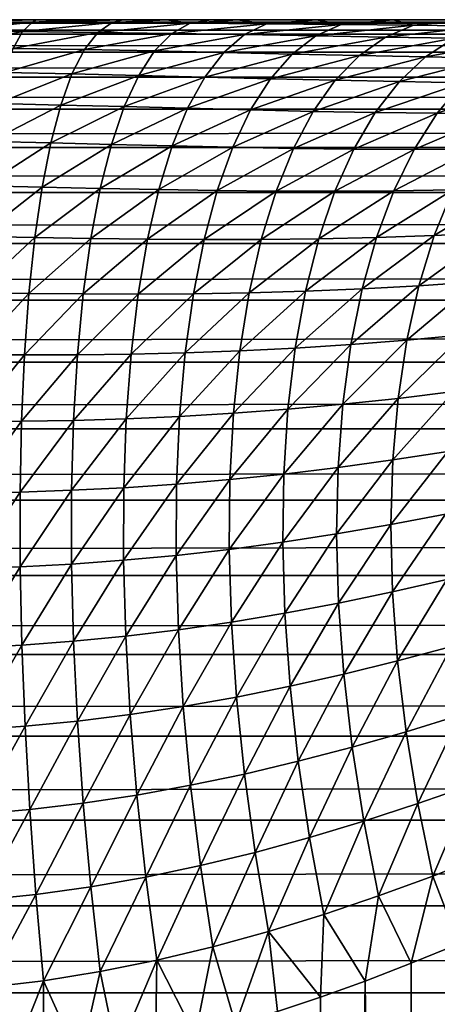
# Model space of a CAD drawing. Header units: metres. Extents: x -105 to 105, y -72 to 59.
# Tile 304 of 414: x -25.07 to -23.22, y 13.89 to 18.25. Entities that reach past the tile are written whole.
import ezdxf

# ---------------------------------------------------------------- set-up
doc = ezdxf.new("R2010")
doc.units = ezdxf.units.M
doc.layers.add('solid_509431_AD150_SW0001', color=7, linetype='CONTINUOUS')

msp = doc.modelspace()

# ---------------------------------------------------------------- linework, layer by layer
at = {"layer": 'solid_509431_AD150_SW0001'}
for points in [[(-75.364235, 18.25, 10.893912), (-90, 18.25, 12.05), (90, 18.25, 12.05)], [(-90, 18.233948, 12.438123), (90, 18.25, 12.05), (-90, 18.25, 12.05)], [(90, 18.233948, 12.438123), (90, 18.25, 12.05), (-90, 18.233948, 12.438123)], [(-74.635765, 18.25, 10.893912), (-75.364235, 18.25, 10.893912), (90, 18.25, 12.05)], [(-73.908966, 18.25, 10.845259), (-74.635765, 18.25, 10.893912), (90, 18.25, 12.05)], [(-73.186996, 18.25, 10.748163), (-73.908966, 18.25, 10.845259), (90, 18.25, 12.05)], [(-72.473167, 18.25, 10.603071), (-73.186996, 18.25, 10.748163), (90, 18.25, 12.05)], [(-71.770584, 18.25, 10.410614), (-72.473167, 18.25, 10.603071), (90, 18.25, 12.05)], [(-71.082458, 18.25, 10.17167), (-71.770584, 18.25, 10.410614), (90, 18.25, 12.05)], [(-70.411804, 18.25, 9.887288), (-71.082458, 18.25, 10.17167), (90, 18.25, 12.05)], [(-69.761658, 18.25, 9.558754), (-70.411804, 18.25, 9.887288), (90, 18.25, 12.05)], [(-69.134903, 18.25, 9.187528), (-69.761658, 18.25, 9.558754), (90, 18.25, 12.05)], [(-68.53434, 18.25, 8.775261), (-69.134903, 18.25, 9.187528), (90, 18.25, 12.05)], [(-67.962662, 18.25, 8.323815), (-68.53434, 18.25, 8.775261), (90, 18.25, 12.05)], [(-67.422394, 18.25, 7.835172), (-67.962662, 18.25, 8.323815), (90, 18.25, 12.05)], [(-66.916, 18.25, 7.311563), (-67.422394, 18.25, 7.835172), (90, 18.25, 12.05)], [(-66.445679, 18.25, 6.755264), (-66.916, 18.25, 7.311563), (90, 18.25, 12.05)], [(-66.013596, 18.25, 6.168835), (-66.445679, 18.25, 6.755264), (90, 18.25, 12.05)], [(-65.621613, 18.25, 5.554809), (-66.013596, 18.25, 6.168835), (90, 18.25, 12.05)], [(-65.271553, 18.25, 4.916022), (-65.621613, 18.25, 5.554809), (90, 18.25, 12.05)], [(-64.964912, 18.25, 4.255229), (-65.271553, 18.25, 4.916022), (90, 18.25, 12.05)], [(-64.70311, 18.25, 3.575481), (-64.964912, 18.25, 4.255229), (90, 18.25, 12.05)], [(-64.487282, 18.25, 2.879718), (-64.70311, 18.25, 3.575481), (90, 18.25, 12.05)], [(-64.31842, 18.25, 2.171134), (-64.487282, 18.25, 2.879718), (90, 18.25, 12.05)], [(-64.197258, 18.25, 1.45282), (-64.31842, 18.25, 2.171134), (90, 18.25, 12.05)], [(-64.124344, 18.25, 0.728042), (-64.197258, 18.25, 1.45282), (90, 18.25, 12.05)], [(73.908966, 18.25, 10.845259), (-64.124344, 18.25, 0.728042), (90, 18.25, 12.05)], [(73.908966, 18.25, 10.845259), (-64.099998, 18.25), (-64.124344, 18.25, 0.728042)], [(73.186996, 18.25, 10.748163), (-57.793198, 18.25, -12.050066), (-64.099998, 18.25)], [(73.908966, 18.25, 10.845259), (73.186996, 18.25, 10.748163), (-64.099998, 18.25)], [(72.473167, 18.25, 10.603071), (-25.726921, 18.25, -12.050113), (-57.793198, 18.25, -12.050066)], [(73.186996, 18.25, 10.748163), (72.473167, 18.25, 10.603071), (-57.793198, 18.25, -12.050066)], [(72.473167, 18.25, 10.603071), (-25.365049, 18.25, -12.060971), (-25.726921, 18.25, -12.050113)], [(-25.389153, 18.199511, -12.747266), (-25.366438, 18.240705, -12.356628), (-25.008402, 18.239517, -12.407354)], [(-25.052534, 18.197065, -12.793337), (-25.389153, 18.199511, -12.747266), (-25.008402, 18.239517, -12.407354)], [(-25.366438, 18.240705, -12.356628), (-25.365049, 18.25, -12.060971), (-24.991703, 18.25, -12.094445)], [(-25.008402, 18.239517, -12.407354), (-25.366438, 18.240705, -12.356628), (-24.991703, 18.25, -12.094445)], [(72.473167, 18.25, 10.603071), (-24.991703, 18.25, -12.094445), (-25.365049, 18.25, -12.060971)], [(-25.052534, 18.197065, -12.793337), (-25.008402, 18.239517, -12.407354), (-24.655569, 18.237677, -12.486575)], [(-24.719467, 18.193434, -12.865367), (-25.052534, 18.197065, -12.793337), (-24.655569, 18.237677, -12.486575)], [(-25.008402, 18.239517, -12.407354), (-24.991703, 18.25, -12.094445), (-24.801468, 18.25, -12.12)], [(-25.008402, 18.239517, -12.407354), (-24.801468, 18.25, -12.12), (-24.609257, 18.25, -12.151661)], [(-24.655569, 18.237677, -12.486575), (-25.008402, 18.239517, -12.407354), (-24.609257, 18.25, -12.151661)], [(72.473167, 18.25, 10.603071), (-24.801468, 18.25, -12.12), (-24.991703, 18.25, -12.094445)], [(72.473167, 18.25, 10.603071), (-24.609257, 18.25, -12.151661), (-24.801468, 18.25, -12.12)], [(-24.719467, 18.193434, -12.865367), (-24.655569, 18.237677, -12.486575), (-24.309711, 18.235233, -12.590101)], [(-24.655569, 18.237677, -12.486575), (-24.609257, 18.25, -12.151661), (-24.415108, 18.25, -12.18946)], [(-24.309711, 18.235233, -12.590101), (-24.655569, 18.237677, -12.486575), (-24.415108, 18.25, -12.18946)], [(72.473167, 18.25, 10.603071), (-24.415108, 18.25, -12.18946), (-24.609257, 18.25, -12.151661)], [(72.473167, 18.25, 10.603071), (-24.219128, 18.25, -12.233633), (-24.415108, 18.25, -12.18946)], [(-24.309711, 18.235233, -12.590101), (-24.415108, 18.25, -12.18946), (-24.219128, 18.25, -12.233633)], [(-24.309711, 18.235233, -12.590101), (-24.219128, 18.25, -12.233633), (-24.100067, 18.25, -12.263351)], [(-23.971794, 18.232307, -12.714089), (-24.309711, 18.235233, -12.590101), (-24.100067, 18.25, -12.263351)], [(72.473167, 18.25, 10.603071), (-24.100067, 18.25, -12.263351), (-24.219128, 18.25, -12.233633)], [(72.473167, 18.25, 10.603071), (-24.02137, 18.25, -12.284227), (-24.100067, 18.25, -12.263351)], [(-23.750437, 18.249834, -12.40432), (-24.100067, 18.25, -12.263351), (-24.02137, 18.25, -12.284227)], [(-23.750437, 18.249834, -12.40432), (-23.971794, 18.232307, -12.714089), (-24.100067, 18.25, -12.263351)], [(72.473167, 18.25, 10.603071), (-23.822035, 18.25, -12.341436), (-24.02137, 18.25, -12.284227)], [(-23.750437, 18.249834, -12.40432), (-24.02137, 18.25, -12.284227), (-23.822035, 18.25, -12.341436)], [(-23.750437, 18.249834, -12.40432), (-23.642151, 18.229015, -12.85516), (-23.971794, 18.232307, -12.714089)], [(72.473167, 18.25, 10.603071), (-23.621172, 18.25, -12.40536), (-23.822035, 18.25, -12.341436)], [(-23.750437, 18.249834, -12.40432), (-23.822035, 18.25, -12.341436), (-23.621172, 18.25, -12.40536)], [(-23.750437, 18.249834, -12.40432), (-23.621172, 18.25, -12.40536), (-23.41888, 18.25, -12.476157)], [(-23.750437, 18.249834, -12.40432), (-23.41888, 18.25, -12.476157), (-23.41144, 18.24931, -12.562335)], [(-23.750437, 18.249834, -12.40432), (-23.41144, 18.24931, -12.562335), (-23.642151, 18.229015, -12.85516)], [(-23.41144, 18.24931, -12.562335), (-23.32069, 18.22551, -13.010486), (-23.642151, 18.229015, -12.85516)], [(72.473167, 18.25, 10.603071), (-23.41888, 18.25, -12.476157), (-23.621172, 18.25, -12.40536)], [(72.473167, 18.25, 10.603071), (-23.215279, 18.25, -12.553991), (-23.41888, 18.25, -12.476157)], [(-23.41144, 18.24931, -12.562335), (-23.41888, 18.25, -12.476157), (-23.215279, 18.25, -12.553991)], [(-23.41144, 18.24931, -12.562335), (-23.215279, 18.25, -12.553991), (-23.082405, 18.248453, -12.734443)], [(-23.41144, 18.24931, -12.562335), (-23.082405, 18.248453, -12.734443), (-23.32069, 18.22551, -13.010486)], [(-23.082405, 18.248453, -12.734443), (-23.007084, 18.221943, -13.177835), (-23.32069, 18.22551, -13.010486)], [(90, 18.233948, 12.438123), (-90, 18.233948, 12.438123), (-90, 18.185898, 12.823594)], [(90, 18.185898, 12.823594), (90, 18.233948, 12.438123), (-90, 18.185898, 12.823594)], [(-25.410286, 18.125677, -13.133158), (-25.389153, 18.199511, -12.747266), (-25.052534, 18.197065, -12.793337)], [(-25.093636, 18.122282, -13.174716), (-25.410286, 18.125677, -13.133158), (-25.052534, 18.197065, -12.793337)], [(-25.093636, 18.122282, -13.174716), (-25.052534, 18.197065, -12.793337), (-24.719467, 18.193434, -12.865367)], [(-24.779036, 18.117332, -13.239779), (-25.093636, 18.122282, -13.174716), (-24.719467, 18.193434, -12.865367)], [(-24.779036, 18.117332, -13.239779), (-24.719467, 18.193434, -12.865367), (-24.391531, 18.188904, -12.959631)], [(-24.391531, 18.188904, -12.959631), (-24.719467, 18.193434, -12.865367), (-24.309711, 18.235233, -12.590101)], [(-24.391531, 18.188904, -12.959631), (-24.309711, 18.235233, -12.590101), (-23.971794, 18.232307, -12.714089)], [(-24.069603, 18.183786, -13.072719), (-24.391531, 18.188904, -12.959631), (-23.971794, 18.232307, -12.714089)], [(-24.069603, 18.183786, -13.072719), (-23.971794, 18.232307, -12.714089), (-23.642151, 18.229015, -12.85516)], [(-23.754015, 18.178366, -13.201645), (-24.069603, 18.183786, -13.072719), (-23.642151, 18.229015, -12.85516)], [(-23.754015, 18.178366, -13.201645), (-23.642151, 18.229015, -12.85516), (-23.32069, 18.22551, -13.010486)], [(-23.444731, 18.172926, -13.343924), (-23.754015, 18.178366, -13.201645), (-23.32069, 18.22551, -13.010486)], [(-23.444731, 18.172926, -13.343924), (-23.32069, 18.22551, -13.010486), (-23.007084, 18.221943, -13.177835)], [(-23.141535, 18.1677, -13.497606), (-23.444731, 18.172926, -13.343924), (-23.007084, 18.221943, -13.177835)], [(90, 18.185898, 12.823594), (-90, 18.185898, 12.823594), (-90, 18.106182, 13.203782)], [(90, 18.106182, 13.203782), (90, 18.185898, 12.823594), (-90, 18.106182, 13.203782)], [(-24.467873, 18.111315, -13.325068), (-24.779036, 18.117332, -13.239779), (-24.391531, 18.188904, -12.959631)], [(-24.467873, 18.111315, -13.325068), (-24.391531, 18.188904, -12.959631), (-24.069603, 18.183786, -13.072719)], [(-24.16095, 18.104708, -13.427596), (-24.467873, 18.111315, -13.325068), (-24.069603, 18.183786, -13.072719)], [(-24.16095, 18.104708, -13.427596), (-24.069603, 18.183786, -13.072719), (-23.754015, 18.178366, -13.201645)], [(-23.858585, 18.097937, -13.544757), (-24.16095, 18.104708, -13.427596), (-23.754015, 18.178366, -13.201645)], [(-23.858585, 18.097937, -13.544757), (-23.754015, 18.178366, -13.201645), (-23.444731, 18.172926, -13.343924)], [(-23.560799, 18.091385, -13.674395), (-23.858585, 18.097937, -13.544757), (-23.444731, 18.172926, -13.343924)], [(-23.560799, 18.091385, -13.674395), (-23.444731, 18.172926, -13.343924), (-23.141535, 18.1677, -13.497606)], [(-23.267473, 18.085363, -13.814833), (-23.560799, 18.091385, -13.674395), (-23.141535, 18.1677, -13.497606)], [(-23.267473, 18.085363, -13.814833), (-23.141535, 18.1677, -13.497606), (-22.844112, 18.162905, -13.661165)], [(-22.978409, 18.08013, -13.964765), (-23.267473, 18.085363, -13.814833), (-22.844112, 18.162905, -13.661165)], [(90, 18.106182, 13.203782), (-90, 18.106182, 13.203782), (-90, 17.99534, 13.576088)], [(90, 17.99534, 13.576088), (90, 18.106182, 13.203782), (-90, 17.99534, 13.576088)], [(-25.131416, 18.015697, -13.548807), (-25.093636, 18.122282, -13.174716), (-24.779036, 18.117332, -13.239779)], [(-24.833851, 18.009909, -13.607174), (-25.131416, 18.015697, -13.548807), (-24.779036, 18.117332, -13.239779)], [(-24.833851, 18.009909, -13.607174), (-24.779036, 18.117332, -13.239779), (-24.467873, 18.111315, -13.325068)], [(-24.5382, 18.003014, -13.683841), (-24.833851, 18.009909, -13.607174), (-24.467873, 18.111315, -13.325068)], [(-24.5382, 18.003014, -13.683841), (-24.467873, 18.111315, -13.325068), (-24.16095, 18.104708, -13.427596)], [(-24.24519, 17.995628, -13.776224), (-24.5382, 18.003014, -13.683841), (-24.16095, 18.104708, -13.427596)], [(-24.24519, 17.995628, -13.776224), (-24.16095, 18.104708, -13.427596), (-23.858585, 18.097937, -13.544757)], [(-23.955124, 17.988289, -13.882082), (-24.24519, 17.995628, -13.776224), (-23.858585, 18.097937, -13.544757)], [(-23.955124, 17.988289, -13.882082), (-23.858585, 18.097937, -13.544757), (-23.560799, 18.091385, -13.674395)], [(-23.668077, 17.981464, -13.999574), (-23.955124, 17.988289, -13.882082), (-23.560799, 18.091385, -13.674395)], [(-23.668077, 17.981464, -13.999574), (-23.560799, 18.091385, -13.674395), (-23.267473, 18.085363, -13.814833)], [(-23.384012, 17.975515, -14.12728), (-23.668077, 17.981464, -13.999574), (-23.267473, 18.085363, -13.814833)], [(-23.384012, 17.975515, -14.12728), (-23.267473, 18.085363, -13.814833), (-22.978409, 18.08013, -13.964765)], [(-23.10284, 17.97073, -14.26411), (-23.384012, 17.975515, -14.12728), (-22.978409, 18.08013, -13.964765)], [(90, 17.99534, 13.576088), (-90, 17.99534, 13.576088), (-90, 17.854136, 13.937968)], [(90, 17.854136, 13.937968), (90, 17.99534, 13.576088), (-90, 17.854136, 13.937968)], [(-25.165613, 17.878061, -13.912976), (-25.131416, 18.015697, -13.548807), (-24.833851, 18.009909, -13.607174)], [(-24.883532, 17.87192, -13.964964), (-25.165613, 17.878061, -13.912976), (-24.833851, 18.009909, -13.607174)], [(-24.883532, 17.87192, -13.964964), (-24.833851, 18.009909, -13.607174), (-24.5382, 18.003014, -13.683841)], [(-24.60202, 17.864761, -14.033422), (-24.883532, 17.87192, -13.964964), (-24.5382, 18.003014, -13.683841)], [(-24.60202, 17.864761, -14.033422), (-24.5382, 18.003014, -13.683841), (-24.24519, 17.995628, -13.776224)], [(-24.32173, 17.857315, -14.116145), (-24.60202, 17.864761, -14.033422), (-24.24519, 17.995628, -13.776224)], [(-24.32173, 17.857315, -14.116145), (-24.24519, 17.995628, -13.776224), (-23.955124, 17.988289, -13.882082)], [(-24.042953, 17.850197, -14.211244), (-24.32173, 17.857315, -14.116145), (-23.955124, 17.988289, -13.882082)], [(-24.042953, 17.850197, -14.211244), (-23.955124, 17.988289, -13.882082), (-23.668077, 17.981464, -13.999574)], [(-23.765808, 17.843937, -14.31717), (-24.042953, 17.850197, -14.211244), (-23.668077, 17.981464, -13.999574)], [(-23.765808, 17.843937, -14.31717), (-23.668077, 17.981464, -13.999574), (-23.384012, 17.975515, -14.12728)], [(-23.490334, 17.838928, -14.432751), (-23.765808, 17.843937, -14.31717), (-23.384012, 17.975515, -14.12728)], [(-23.490334, 17.838928, -14.432751), (-23.384012, 17.975515, -14.12728), (-23.10284, 17.97073, -14.26411)], [(-23.216534, 17.835474, -14.557093), (-23.490334, 17.838928, -14.432751), (-23.10284, 17.97073, -14.26411)], [(-23.216534, 17.835474, -14.557093), (-23.10284, 17.97073, -14.26411), (-22.824415, 17.967333, -14.409245)], [(-22.944359, 17.833799, -14.689544), (-23.216534, 17.835474, -14.557093), (-22.824415, 17.967333, -14.409245)], [(90, 17.854136, 13.937968), (-90, 17.854136, 13.937968), (-90, 17.683527, 14.286953)], [(90, 17.683527, 14.286953), (90, 17.854136, 13.937968), (-90, 17.683527, 14.286953)], [(-25.195984, 17.710342, -14.264658), (-25.165613, 17.878061, -13.912976), (-24.883532, 17.87192, -13.964964)], [(-24.927725, 17.704334, -14.310631), (-25.195984, 17.710342, -14.264658), (-24.883532, 17.87192, -13.964964)], [(-24.927725, 17.704334, -14.310631), (-24.883532, 17.87192, -13.964964), (-24.60202, 17.864761, -14.033422)], [(-24.658882, 17.697535, -14.371348), (-24.927725, 17.704334, -14.310631), (-24.60202, 17.864761, -14.033422)], [(-24.658882, 17.697535, -14.371348), (-24.60202, 17.864761, -14.033422), (-24.32173, 17.857315, -14.116145)], [(-24.390032, 17.690742, -14.444968), (-24.658882, 17.697535, -14.371348), (-24.32173, 17.857315, -14.116145)], [(-24.390032, 17.690742, -14.444968), (-24.32173, 17.857315, -14.116145), (-24.042953, 17.850197, -14.211244)], [(-24.121456, 17.684635, -14.529923), (-24.390032, 17.690742, -14.444968), (-24.042953, 17.850197, -14.211244)], [(-24.121456, 17.684635, -14.529923), (-24.042953, 17.850197, -14.211244), (-23.765808, 17.843937, -14.31717)], [(-23.853304, 17.679771, -14.624947), (-24.121456, 17.684635, -14.529923), (-23.765808, 17.843937, -14.31717)], [(-23.853304, 17.679771, -14.624947), (-23.765808, 17.843937, -14.31717), (-23.490334, 17.838928, -14.432751)], [(-23.585688, 17.676565, -14.729092), (-23.853304, 17.679771, -14.624947), (-23.490334, 17.838928, -14.432751)], [(-23.585688, 17.676565, -14.729092), (-23.490334, 17.838928, -14.432751), (-23.216534, 17.835474, -14.557093)], [(-23.318687, 17.675314, -14.841651), (-23.585688, 17.676565, -14.729092), (-23.216534, 17.835474, -14.557093)], [(-23.318687, 17.675314, -14.841651), (-23.216534, 17.835474, -14.557093), (-22.944359, 17.833799, -14.689544)], [(-23.052336, 17.676235, -14.962123), (-23.318687, 17.675314, -14.841651), (-22.944359, 17.833799, -14.689544)], [(90, 17.683527, 14.286953), (-90, 17.683527, 14.286953), (-90, 17.484682, 14.620656)], [(90, 17.484682, 14.620656), (90, 17.683527, 14.286953), (-90, 17.484682, 14.620656)], [(-25.222313, 17.513721, -14.601376), (-25.195984, 17.710342, -14.264658), (-24.927725, 17.704334, -14.310631)], [(-24.966122, 17.508335, -14.641741), (-25.222313, 17.513721, -14.601376), (-24.927725, 17.704334, -14.310631)], [(-24.966122, 17.508335, -14.641741), (-24.927725, 17.704334, -14.310631), (-24.658882, 17.697535, -14.371348)], [(-24.708384, 17.502508, -14.695242), (-24.966122, 17.508335, -14.641741), (-24.658882, 17.697535, -14.371348)], [(-24.708384, 17.502508, -14.695242), (-24.658882, 17.697535, -14.371348), (-24.390032, 17.690742, -14.444968)], [(-24.449614, 17.497084, -14.760376), (-24.708384, 17.502508, -14.695242), (-24.390032, 17.690742, -14.444968)], [(-24.449614, 17.497084, -14.760376), (-24.390032, 17.690742, -14.444968), (-24.121456, 17.684635, -14.529923)], [(-24.190075, 17.492765, -14.835877), (-24.449614, 17.497084, -14.760376), (-24.121456, 17.684635, -14.529923)], [(-24.190075, 17.492765, -14.835877), (-24.121456, 17.684635, -14.529923), (-23.853304, 17.679771, -14.624947)], [(-23.929949, 17.490126, -14.920737), (-24.190075, 17.492765, -14.835877), (-23.853304, 17.679771, -14.624947)], [(-23.929949, 17.490126, -14.920737), (-23.853304, 17.679771, -14.624947), (-23.585688, 17.676565, -14.729092)], [(-23.669401, 17.489567, -15.014217), (-23.929949, 17.490126, -14.920737), (-23.585688, 17.676565, -14.729092)], [(-23.669401, 17.489567, -15.014217), (-23.585688, 17.676565, -14.729092), (-23.318687, 17.675314, -14.841651)], [(-23.408581, 17.491381, -15.11578), (-23.669401, 17.489567, -15.014217), (-23.318687, 17.675314, -14.841651)], [(-23.408581, 17.491381, -15.11578), (-23.318687, 17.675314, -14.841651), (-23.052336, 17.676235, -14.962123)], [(-23.147591, 17.495754, -15.225063), (-23.408581, 17.491381, -15.11578), (-23.052336, 17.676235, -14.962123)], [(-25.244419, 17.289585, -14.920759), (-25.222313, 17.513721, -14.601376), (-24.966122, 17.508335, -14.641741)], [(-24.998451, 17.285301, -14.95596), (-25.244419, 17.289585, -14.920759), (-24.966122, 17.508335, -14.641741)], [(-24.998451, 17.285301, -14.95596), (-24.966122, 17.508335, -14.641741), (-24.708384, 17.502508, -14.695242)], [(-24.750179, 17.281057, -15.002822), (-24.998451, 17.285301, -14.95596), (-24.708384, 17.502508, -14.695242)], [(-24.750179, 17.281057, -15.002822), (-24.708384, 17.502508, -14.695242), (-24.449614, 17.497084, -14.760376)], [(-24.500057, 17.277702, -15.060148), (-24.750179, 17.281057, -15.002822), (-24.449614, 17.497084, -14.760376)], [(-24.500057, 17.277702, -15.060148), (-24.449614, 17.497084, -14.760376), (-24.190075, 17.492765, -14.835877)], [(-23.48558, 17.284966, -15.37755), (-23.408581, 17.491381, -15.11578), (-23.147591, 17.495754, -15.225063)], [(-23.229448, 17.293623, -15.476514), (-23.48558, 17.284966, -15.37755), (-23.147591, 17.495754, -15.225063)], [(-23.229448, 17.293623, -15.476514), (-23.147591, 17.495754, -15.225063), (-22.886438, 17.502819, -15.341845)], [(-22.972549, 17.305319, -15.582891), (-23.229448, 17.293623, -15.476514), (-22.886438, 17.502819, -15.341845)], [(90, 17.484682, 14.620656), (-90, 17.484682, 14.620656), (-90, 17.258961, 14.9368)], [(90, 17.258961, 14.9368), (90, 17.484682, 14.620656), (-90, 17.258961, 14.9368)], [(-24.248331, 17.275942, -15.126952), (-24.500057, 17.277702, -15.060148), (-24.190075, 17.492765, -14.835877)], [(-24.248331, 17.275942, -15.126952), (-24.190075, 17.492765, -14.835877), (-23.929949, 17.490126, -14.920737)], [(-23.995205, 17.276333, -15.202457), (-24.248331, 17.275942, -15.126952), (-23.929949, 17.490126, -14.920737)], [(-23.995205, 17.276333, -15.202457), (-23.929949, 17.490126, -14.920737), (-23.669401, 17.489567, -15.014217)], [(-23.740887, 17.279253, -15.286119), (-23.995205, 17.276333, -15.202457), (-23.669401, 17.489567, -15.014217)], [(-23.740887, 17.279253, -15.286119), (-23.669401, 17.489567, -15.014217), (-23.408581, 17.491381, -15.11578)], [(-23.48558, 17.284966, -15.37755), (-23.740887, 17.279253, -15.286119), (-23.408581, 17.491381, -15.11578)], [(-25.262142, 17.039509, -15.220559), (-25.244419, 17.289585, -14.920759), (-24.998451, 17.285301, -14.95596)], [(-25.024485, 17.036802, -15.251079), (-25.262142, 17.039509, -15.220559), (-24.998451, 17.285301, -14.95596)], [(-25.024485, 17.036802, -15.251079), (-24.998451, 17.285301, -14.95596), (-24.750179, 17.281057, -15.002822)], [(-24.783974, 17.03474, -15.291922), (-25.024485, 17.036802, -15.251079), (-24.750179, 17.281057, -15.002822)], [(-24.783974, 17.03474, -15.291922), (-24.750179, 17.281057, -15.002822), (-24.500057, 17.277702, -15.060148)], [(-24.541006, 17.034145, -15.342174), (-24.783974, 17.03474, -15.291922), (-24.500057, 17.277702, -15.060148)], [(-24.541006, 17.034145, -15.342174), (-24.500057, 17.277702, -15.060148), (-24.248331, 17.275942, -15.126952)], [(-24.295811, 17.035692, -15.401096), (-24.541006, 17.034145, -15.342174), (-24.248331, 17.275942, -15.126952)], [(-24.295811, 17.035692, -15.401096), (-24.248331, 17.275942, -15.126952), (-23.995205, 17.276333, -15.202457)], [(-24.048609, 17.039898, -15.468124), (-24.295811, 17.035692, -15.401096), (-23.995205, 17.276333, -15.202457)], [(-24.048609, 17.039898, -15.468124), (-23.995205, 17.276333, -15.202457), (-23.740887, 17.279253, -15.286119)], [(-23.799641, 17.047104, -15.542881), (-24.048609, 17.039898, -15.468124), (-23.740887, 17.279253, -15.286119)], [(-23.799641, 17.047104, -15.542881), (-23.740887, 17.279253, -15.286119), (-23.48558, 17.284966, -15.37755)], [(-23.549147, 17.057524, -15.625116), (-23.799641, 17.047104, -15.542881), (-23.48558, 17.284966, -15.37755)], [(-23.549147, 17.057524, -15.625116), (-23.48558, 17.284966, -15.37755), (-23.229448, 17.293623, -15.476514)], [(-23.297333, 17.071266, -15.714704), (-23.549147, 17.057524, -15.625116), (-23.229448, 17.293623, -15.476514)], [(-23.297333, 17.071266, -15.714704), (-23.229448, 17.293623, -15.476514), (-22.972549, 17.305319, -15.582891)], [(-23.044304, 17.088379, -15.811612), (-23.297333, 17.071266, -15.714704), (-22.972549, 17.305319, -15.582891)], [(90, 17.258961, 14.9368), (-90, 17.258961, 14.9368), (-90, 17.007902, 15.233223)], [(90, 17.007902, 15.233223), (90, 17.258961, 14.9368), (-90, 17.007902, 15.233223)], [(-23.598831, 16.810659, -15.856737), (-23.549147, 17.057524, -15.625116), (-23.297333, 17.071266, -15.714704)], [(-23.350767, 16.83025, -15.937955), (-23.598831, 16.810659, -15.856737), (-23.297333, 17.071266, -15.714704)], [(-23.350767, 16.83025, -15.937955), (-23.297333, 17.071266, -15.714704), (-23.044304, 17.088379, -15.811612)], [(-23.101196, 16.853525, -16.026396), (-23.350767, 16.83025, -15.937955), (-23.044304, 17.088379, -15.811612)], [(-25.27536, 16.765255, -15.498664), (-25.262142, 17.039509, -15.220559), (-25.024485, 17.036802, -15.251079)], [(-25.044039, 16.764591, -15.525017), (-25.27536, 16.765255, -15.498664), (-25.024485, 17.036802, -15.251079)], [(-25.044039, 16.764591, -15.525017), (-25.024485, 17.036802, -15.251079), (-24.783974, 17.03474, -15.291922)], [(-24.809528, 16.765291, -15.560505), (-25.044039, 16.764591, -15.525017), (-24.783974, 17.03474, -15.291922)], [(-24.809528, 16.765291, -15.560505), (-24.783974, 17.03474, -15.291922), (-24.541006, 17.034145, -15.342174)], [(-24.572172, 16.768124, -15.604467), (-24.809528, 16.765291, -15.560505), (-24.541006, 17.034145, -15.342174)], [(-24.572172, 16.768124, -15.604467), (-24.541006, 17.034145, -15.342174), (-24.295811, 17.035692, -15.401096)], [(-24.332182, 16.773705, -15.656381), (-24.572172, 16.768124, -15.604467), (-24.295811, 17.035692, -15.401096)], [(-24.332182, 16.773705, -15.656381), (-24.295811, 17.035692, -15.401096), (-24.048609, 17.039898, -15.468124)], [(-24.089788, 16.782488, -15.715868), (-24.332182, 16.773705, -15.656381), (-24.048609, 17.039898, -15.468124)], [(-24.089788, 16.782488, -15.715868), (-24.048609, 17.039898, -15.468124), (-23.799641, 17.047104, -15.542881)], [(-23.845249, 16.794754, -15.782697), (-24.089788, 16.782488, -15.715868), (-23.799641, 17.047104, -15.542881)], [(-23.845249, 16.794754, -15.782697), (-23.799641, 17.047104, -15.542881), (-23.549147, 17.057524, -15.625116)], [(-23.598831, 16.810659, -15.856737), (-23.845249, 16.794754, -15.782697), (-23.549147, 17.057524, -15.625116)], [(90, 17.007902, 15.233223), (-90, 17.007902, 15.233223), (-90, 16.733223, 15.507902)], [(90, 16.733223, 15.507902), (90, 17.007902, 15.233223), (-90, 16.733223, 15.507902)], [(-23.389376, 16.572273, -16.144695), (-23.350767, 16.83025, -15.937955), (-23.101196, 16.853525, -16.026396)], [(-23.142824, 16.602409, -16.225729), (-23.389376, 16.572273, -16.144695), (-23.101196, 16.853525, -16.026396)], [(-23.87739, 16.523981, -16.003878), (-23.845249, 16.794754, -15.782697), (-23.598831, 16.810659, -15.856737)], [(-23.634283, 16.546106, -16.070782), (-23.87739, 16.523981, -16.003878), (-23.598831, 16.810659, -15.856737)], [(-23.634283, 16.546106, -16.070782), (-23.598831, 16.810659, -15.856737), (-23.350767, 16.83025, -15.937955)], [(-23.389376, 16.572273, -16.144695), (-23.634283, 16.546106, -16.070782), (-23.350767, 16.83025, -15.937955)], [(-25.283979, 16.468756, -15.753116), (-25.27536, 16.765255, -15.498664), (-25.044039, 16.764591, -15.525017)], [(-25.056976, 16.470581, -15.775845), (-25.283979, 16.468756, -15.753116), (-25.044039, 16.764591, -15.525017)], [(-25.056976, 16.470581, -15.775845), (-25.044039, 16.764591, -15.525017), (-24.809528, 16.765291, -15.560505)], [(-24.826662, 16.474609, -15.806683), (-25.056976, 16.470581, -15.775845), (-24.809528, 16.765291, -15.560505)], [(-24.826662, 16.474609, -15.806683), (-24.809528, 16.765291, -15.560505), (-24.572172, 16.768124, -15.604467)], [(-24.593334, 16.481516, -15.845181), (-24.826662, 16.474609, -15.806683), (-24.572172, 16.768124, -15.604467)], [(-24.593334, 16.481516, -15.845181), (-24.572172, 16.768124, -15.604467), (-24.332182, 16.773705, -15.656381)], [(-24.357189, 16.491825, -15.891007), (-24.593334, 16.481516, -15.845181), (-24.332182, 16.773705, -15.656381)], [(-24.357189, 16.491825, -15.891007), (-24.332182, 16.773705, -15.656381), (-24.089788, 16.782488, -15.715868)], [(-24.118452, 16.505915, -15.943942), (-24.357189, 16.491825, -15.891007), (-24.089788, 16.782488, -15.715868)], [(-24.118452, 16.505915, -15.943942), (-24.089788, 16.782488, -15.715868), (-23.845249, 16.794754, -15.782697)], [(-23.87739, 16.523981, -16.003878), (-24.118452, 16.505915, -15.943942), (-23.845249, 16.794754, -15.782697)], [(90, 16.733223, 15.507902), (-90, 16.733223, 15.507902), (-90, 16.4368, 15.758961)], [(90, 16.4368, 15.758961), (90, 16.733223, 15.507902), (-90, 16.4368, 15.758961)], [(-23.412886, 16.299149, -16.333469), (-23.389376, 16.572273, -16.144695), (-23.142824, 16.602409, -16.225729)], [(-23.168894, 16.336805, -16.408209), (-23.412886, 16.299149, -16.333469), (-23.142824, 16.602409, -16.225729)], [(-23.895838, 16.236691, -16.204865), (-23.87739, 16.523981, -16.003878), (-23.634283, 16.546106, -16.070782)], [(-23.655254, 16.26573, -16.265741), (-23.895838, 16.236691, -16.204865), (-23.634283, 16.546106, -16.070782)], [(-23.655254, 16.26573, -16.265741), (-23.634283, 16.546106, -16.070782), (-23.389376, 16.572273, -16.144695)], [(-23.412886, 16.299149, -16.333469), (-23.655254, 16.26573, -16.265741), (-23.389376, 16.572273, -16.144695)], [(-24.604347, 16.176334, -16.062618), (-24.593334, 16.481516, -15.845181), (-24.357189, 16.491825, -15.891007)], [(-24.370655, 16.192041, -16.103323), (-24.604347, 16.176334, -16.062618), (-24.357189, 16.491825, -15.891007)], [(-24.370655, 16.192041, -16.103323), (-24.357189, 16.491825, -15.891007), (-24.118452, 16.505915, -15.943942)], [(-24.134396, 16.212126, -16.150742), (-24.370655, 16.192041, -16.103323), (-24.118452, 16.505915, -15.943942)], [(-24.134396, 16.212126, -16.150742), (-24.118452, 16.505915, -15.943942), (-23.87739, 16.523981, -16.003878)], [(-23.895838, 16.236691, -16.204865), (-24.134396, 16.212126, -16.150742), (-23.87739, 16.523981, -16.003878)], [(-25.287939, 16.152098, -15.982122), (-25.283979, 16.468756, -15.753116), (-25.056976, 16.470581, -15.775845)], [(-25.063206, 16.156847, -16.001799), (-25.287939, 16.152098, -15.982122), (-25.056976, 16.470581, -15.775845)], [(-25.063206, 16.156847, -16.001799), (-25.056976, 16.470581, -15.775845), (-24.826662, 16.474609, -15.806683)], [(-24.835257, 16.164742, -16.028719), (-25.063206, 16.156847, -16.001799), (-24.826662, 16.474609, -15.806683)], [(-24.835257, 16.164742, -16.028719), (-24.826662, 16.474609, -15.806683), (-24.593334, 16.481516, -15.845181)], [(-24.604347, 16.176334, -16.062618), (-24.835257, 16.164742, -16.028719), (-24.593334, 16.481516, -15.845181)], [(90, 16.4368, 15.758961), (-90, 16.4368, 15.758961), (-90, 16.120657, 15.984682)], [(90, 16.120657, 15.984682), (90, 16.4368, 15.758961), (-90, 16.120657, 15.984682)], [(-23.421133, 16.012804, -16.502949), (-23.412886, 16.299149, -16.333469), (-23.168894, 16.336805, -16.408209)], [(-23.179224, 16.058578, -16.572552), (-23.421133, 16.012804, -16.502949), (-23.168894, 16.336805, -16.408209)], [(-23.661594, 15.971506, -16.440243), (-23.655254, 16.26573, -16.265741), (-23.412886, 16.299149, -16.333469)], [(-23.421133, 16.012804, -16.502949), (-23.661594, 15.971506, -16.440243), (-23.412886, 16.299149, -16.333469)], [(-24.137512, 15.903189, -16.33481), (-24.134396, 16.212126, -16.150742), (-23.895838, 16.236691, -16.204865)], [(-23.900463, 15.934906, -16.384243), (-24.137512, 15.903189, -16.33481), (-23.895838, 16.236691, -16.204865)], [(-23.900463, 15.934906, -16.384243), (-23.895838, 16.236691, -16.204865), (-23.655254, 16.26573, -16.265741)], [(-23.661594, 15.971506, -16.440243), (-23.900463, 15.934906, -16.384243), (-23.655254, 16.26573, -16.265741)], [(-24.605131, 15.854733, -16.255251), (-24.604347, 16.176334, -16.062618), (-24.370655, 16.192041, -16.103323)], [(-24.372484, 15.876462, -16.291834), (-24.605131, 15.854733, -16.255251), (-24.370655, 16.192041, -16.103323)], [(-24.372484, 15.876462, -16.291834), (-24.370655, 16.192041, -16.103323), (-24.134396, 16.212126, -16.150742)], [(-24.137512, 15.903189, -16.33481), (-24.372484, 15.876462, -16.291834), (-24.134396, 16.212126, -16.150742)], [(-25.287212, 15.817512, -16.184071), (-25.287939, 16.152098, -15.982122), (-25.063206, 16.156847, -16.001799)], [(-25.062685, 15.825593, -16.201284), (-25.287212, 15.817512, -16.184071), (-25.063206, 16.156847, -16.001799)], [(-25.062685, 15.825593, -16.201284), (-25.063206, 16.156847, -16.001799), (-24.835257, 16.164742, -16.028719)], [(-24.835251, 15.837867, -16.22505), (-25.062685, 15.825593, -16.201284), (-24.835257, 16.164742, -16.028719)], [(-24.835251, 15.837867, -16.22505), (-24.835257, 16.164742, -16.028719), (-24.604347, 16.176334, -16.062618)], [(-24.605131, 15.854733, -16.255251), (-24.835251, 15.837867, -16.22505), (-24.604347, 16.176334, -16.062618)], [(90, 16.120657, 15.984682), (-90, 16.120657, 15.984682), (-90, 15.786953, 16.183527)], [(90, 15.786953, 16.183527), (90, 16.120657, 15.984682), (-90, 15.786953, 16.183527)], [(-23.414057, 15.715253, -16.651939), (-23.421133, 16.012804, -16.502949), (-23.179224, 16.058578, -16.572552)], [(-23.17374, 15.76969, -16.717598), (-23.414057, 15.715253, -16.651939), (-23.179224, 16.058578, -16.572552)], [(-23.653261, 15.665504, -16.593058), (-23.661594, 15.971506, -16.440243), (-23.421133, 16.012804, -16.502949)], [(-23.414057, 15.715253, -16.651939), (-23.653261, 15.665504, -16.593058), (-23.421133, 16.012804, -16.502949)], [(-23.891233, 15.620752, -16.540752), (-23.900463, 15.934906, -16.384243), (-23.661594, 15.971506, -16.440243)], [(-23.653261, 15.665504, -16.593058), (-23.891233, 15.620752, -16.540752), (-23.661594, 15.971506, -16.440243)], [(-24.127775, 15.581282, -16.49485), (-24.137512, 15.903189, -16.33481), (-23.900463, 15.934906, -16.384243)], [(-23.891233, 15.620752, -16.540752), (-24.127775, 15.581282, -16.49485), (-23.900463, 15.934906, -16.384243)], [(-24.362663, 15.547309, -16.455214), (-24.372484, 15.876462, -16.291834), (-24.137512, 15.903189, -16.33481)], [(-24.127775, 15.581282, -16.49485), (-24.362663, 15.547309, -16.455214), (-24.137512, 15.903189, -16.33481)], [(-25.055414, 15.479156, -16.372898), (-25.062685, 15.825593, -16.201284), (-24.835251, 15.837867, -16.22505)], [(-24.826645, 15.49629, -16.394297), (-25.055414, 15.479156, -16.372898), (-24.835251, 15.837867, -16.22505)], [(-24.826645, 15.49629, -16.394297), (-24.835251, 15.837867, -16.22505), (-24.605131, 15.854733, -16.255251)], [(-24.59568, 15.518973, -16.421721), (-24.826645, 15.49629, -16.394297), (-24.605131, 15.854733, -16.255251)], [(-24.59568, 15.518973, -16.421721), (-24.605131, 15.854733, -16.255251), (-24.372484, 15.876462, -16.291834)], [(-24.362663, 15.547309, -16.455214), (-24.59568, 15.518973, -16.421721), (-24.372484, 15.876462, -16.291834)], [(-25.281801, 15.467353, -16.35754), (-25.287212, 15.817512, -16.184071), (-25.062685, 15.825593, -16.201284)], [(-25.055414, 15.479156, -16.372898), (-25.281801, 15.467353, -16.35754), (-25.062685, 15.825593, -16.201284)], [(90, 15.786953, 16.183527), (-90, 15.786953, 16.183527), (-90, 15.437968, 16.354136)], [(90, 15.437968, 16.354136), (90, 15.786953, 16.183527), (-90, 15.437968, 16.354136)], [(-23.391708, 15.408591, -16.77939), (-23.414057, 15.715253, -16.651939), (-23.17374, 15.76969, -16.717598)], [(-23.152481, 15.472174, -16.842327), (-23.391708, 15.408591, -16.77939), (-23.17374, 15.76969, -16.717598)], [(-23.630312, 15.349879, -16.723112), (-23.653261, 15.665504, -16.593058), (-23.414057, 15.715253, -16.651939)], [(-23.391708, 15.408591, -16.77939), (-23.630312, 15.349879, -16.723112), (-23.414057, 15.715253, -16.651939)], [(-23.868212, 15.296443, -16.673286), (-23.891233, 15.620752, -16.540752), (-23.653261, 15.665504, -16.593058)], [(-23.630312, 15.349879, -16.723112), (-23.868212, 15.296443, -16.673286), (-23.653261, 15.665504, -16.593058)], [(-24.105253, 15.248669, -16.629738), (-24.127775, 15.581282, -16.49485), (-23.891233, 15.620752, -16.540752)], [(-23.868212, 15.296443, -16.673286), (-24.105253, 15.248669, -16.629738), (-23.891233, 15.620752, -16.540752)], [(-24.341265, 15.206902, -16.592308), (-24.362663, 15.547309, -16.455214), (-24.127775, 15.581282, -16.49485)], [(-24.105253, 15.248669, -16.629738), (-24.341265, 15.206902, -16.592308), (-24.127775, 15.581282, -16.49485)], [(-24.576063, 15.171422, -16.560856), (-24.59568, 15.518973, -16.421721), (-24.362663, 15.547309, -16.455214)], [(-24.341265, 15.206902, -16.592308), (-24.576063, 15.171422, -16.560856), (-24.362663, 15.547309, -16.455214)], [(-25.041449, 15.119972, -16.515434), (-25.055414, 15.479156, -16.372898), (-24.826645, 15.49629, -16.394297)], [(-24.809498, 15.142416, -16.535263), (-25.041449, 15.119972, -16.515434), (-24.826645, 15.49629, -16.394297)], [(-24.809498, 15.142416, -16.535263), (-24.826645, 15.49629, -16.394297), (-24.59568, 15.518973, -16.421721)], [(-24.576063, 15.171422, -16.560856), (-24.809498, 15.142416, -16.535263), (-24.59568, 15.518973, -16.421721)], [(-25.271748, 15.104088, -16.501307), (-25.281801, 15.467353, -16.35754), (-25.055414, 15.479156, -16.372898)], [(-25.041449, 15.119972, -16.515434), (-25.271748, 15.104088, -16.501307), (-25.055414, 15.479156, -16.372898)], [(-23.354244, 15.094978, -16.884407), (-23.391708, 15.408591, -16.77939), (-23.152481, 15.472174, -16.842327)], [(-23.115599, 15.168125, -16.945862), (-23.354244, 15.094978, -16.884407), (-23.152481, 15.472174, -16.842327)], [(90, 15.437968, 16.354136), (-90, 15.437968, 16.354136), (-90, 15.076088, 16.49534)], [(90, 15.076088, 16.49534), (90, 15.437968, 16.354136), (-90, 15.076088, 16.49534)], [(-23.592911, 15.026855, -16.829489), (-23.630312, 15.349879, -16.723112), (-23.391708, 15.408591, -16.77939)], [(-23.354244, 15.094978, -16.884407), (-23.592911, 15.026855, -16.829489), (-23.391708, 15.408591, -16.77939)], [(-23.831562, 14.96426, -16.780914), (-23.868212, 15.296443, -16.673286), (-23.630312, 15.349879, -16.723112)], [(-23.592911, 15.026855, -16.829489), (-23.831562, 14.96426, -16.780914), (-23.630312, 15.349879, -16.723112)], [(-24.070108, 14.907695, -16.73852), (-24.105253, 15.248669, -16.629738), (-23.868212, 15.296443, -16.673286)], [(-23.831562, 14.96426, -16.780914), (-24.070108, 14.907695, -16.73852), (-23.868212, 15.296443, -16.673286)], [(-24.308435, 14.857636, -16.702154), (-24.341265, 15.206902, -16.592308), (-24.105253, 15.248669, -16.629738)], [(-24.070108, 14.907695, -16.73852), (-24.308435, 14.857636, -16.702154), (-24.105253, 15.248669, -16.629738)], [(-24.546415, 14.814525, -16.671677), (-24.576063, 15.171422, -16.560856), (-24.341265, 15.206902, -16.592308)], [(-24.308435, 14.857636, -16.702154), (-24.546415, 14.814525, -16.671677), (-24.341265, 15.206902, -16.592308)], [(-25.020884, 14.750573, -16.627884), (-25.041449, 15.119972, -16.515434), (-24.809498, 15.142416, -16.535263)], [(-24.783932, 14.778735, -16.646957), (-25.020884, 14.750573, -16.627884), (-24.809498, 15.142416, -16.535263)], [(-24.783932, 14.778735, -16.646957), (-24.809498, 15.142416, -16.535263), (-24.576063, 15.171422, -16.560856)], [(-24.546415, 14.814525, -16.671677), (-24.783932, 14.778735, -16.646957), (-24.576063, 15.171422, -16.560856)], [(-23.301929, 14.776623, -16.966248), (-23.354244, 15.094978, -16.884407), (-23.115599, 15.168125, -16.945862)], [(-23.063351, 14.859686, -17.027472), (-23.301929, 14.776623, -16.966248), (-23.115599, 15.168125, -16.945862)], [(-25.257118, 14.730274, -16.614361), (-25.271748, 15.104088, -16.501307), (-25.041449, 15.119972, -16.515434)], [(-25.020884, 14.750573, -16.627884), (-25.257118, 14.730274, -16.614361), (-25.041449, 15.119972, -16.515434)], [(-23.541317, 14.698705, -16.911436), (-23.592911, 15.026855, -16.829489), (-23.354244, 15.094978, -16.884407)], [(-23.301929, 14.776623, -16.966248), (-23.541317, 14.698705, -16.911436), (-23.354244, 15.094978, -16.884407)], [(90, 15.076088, 16.49534), (-90, 15.076088, 16.49534), (-90, 14.703782, 16.606182)], [(90, 14.703782, 16.606182), (90, 15.076088, 16.49534), (-90, 14.703782, 16.606182)], [(-23.78154, 14.626544, -16.862877), (-23.831562, 14.96426, -16.780914), (-23.592911, 15.026855, -16.829489)], [(-23.541317, 14.698705, -16.911436), (-23.78154, 14.626544, -16.862877), (-23.592911, 15.026855, -16.829489)], [(-24.022587, 14.560759, -16.820433), (-24.070108, 14.907695, -16.73852), (-23.831562, 14.96426, -16.780914)], [(-23.78154, 14.626544, -16.862877), (-24.022587, 14.560759, -16.820433), (-23.831562, 14.96426, -16.780914)], [(-24.264408, 14.501972, -16.783979), (-24.308435, 14.857636, -16.702154), (-24.070108, 14.907695, -16.73852)], [(-24.022587, 14.560759, -16.820433), (-24.264408, 14.501972, -16.783979), (-24.070108, 14.907695, -16.73852)], [(-24.506947, 14.450795, -16.753403), (-24.546415, 14.814525, -16.671677), (-24.308435, 14.857636, -16.702154)], [(-24.264408, 14.501972, -16.783979), (-24.506947, 14.450795, -16.753403), (-24.308435, 14.857636, -16.702154)], [(-23.235132, 14.455766, -17.024338), (-23.301929, 14.776623, -16.966248), (-23.063351, 14.859686, -17.027472)], [(-22.996103, 14.549027, -17.086584), (-23.235132, 14.455766, -17.024338), (-23.063351, 14.859686, -17.027472)], [(-24.750126, 14.407811, -16.728596), (-24.783932, 14.778735, -16.646957), (-24.546415, 14.814525, -16.671677)], [(-24.506947, 14.450795, -16.753403), (-24.750126, 14.407811, -16.728596), (-24.546415, 14.814525, -16.671677)], [(-25.23802, 14.348544, -16.695906), (-25.257118, 14.730274, -16.614361), (-25.020884, 14.750573, -16.627884)], [(-24.993866, 14.37356, -16.709461), (-25.23802, 14.348544, -16.695906), (-25.020884, 14.750573, -16.627884)], [(-24.993866, 14.37356, -16.709461), (-25.020884, 14.750573, -16.627884), (-24.783932, 14.778735, -16.646957)], [(-24.750126, 14.407811, -16.728596), (-24.993866, 14.37356, -16.709461), (-24.783932, 14.778735, -16.646957)], [(-23.475897, 14.367742, -16.96838), (-23.541317, 14.698705, -16.911436), (-23.301929, 14.776623, -16.966248)], [(-23.235132, 14.455766, -17.024338), (-23.475897, 14.367742, -16.96838), (-23.301929, 14.776623, -16.966248)], [(90, 14.703782, 16.606182), (-90, 14.703782, 16.606182), (-90, 14.323594, 16.685898)], [(90, 14.323594, 16.685898), (90, 14.703782, 16.606182), (-90, 14.323594, 16.685898)], [(-23.718502, 14.285672, -16.918598), (-23.78154, 14.626544, -16.862877), (-23.541317, 14.698705, -16.911436)], [(-23.475897, 14.367742, -16.96838), (-23.718502, 14.285672, -16.918598), (-23.541317, 14.698705, -16.911436)], [(-23.96302, 14.210305, -16.874897), (-24.022587, 14.560759, -16.820433), (-23.78154, 14.626544, -16.862877)], [(-23.718502, 14.285672, -16.918598), (-23.96302, 14.210305, -16.874897), (-23.78154, 14.626544, -16.862877)], [(-24.209494, 14.142414, -16.837206), (-24.264408, 14.501972, -16.783979), (-24.022587, 14.560759, -16.820433)], [(-23.96302, 14.210305, -16.874897), (-24.209494, 14.142414, -16.837206), (-24.022587, 14.560759, -16.820433)], [(-22.996103, 14.549027, -17.086584), (-23.120239, 14.155814, -17.067015), (-23.235132, 14.455766, -17.024338)], [(-24.457933, 14.082795, -16.805458), (-24.506947, 14.450795, -16.753403), (-24.264408, 14.501972, -16.783979)], [(-24.209494, 14.142414, -16.837206), (-24.457933, 14.082795, -16.805458), (-24.264408, 14.501972, -16.783979)], [(-24.708321, 14.032253, -16.779602), (-24.750126, 14.407811, -16.728596), (-24.506947, 14.450795, -16.753403)], [(-24.457933, 14.082795, -16.805458), (-24.708321, 14.032253, -16.779602), (-24.506947, 14.450795, -16.753403)], [(-23.235132, 14.455766, -17.024338), (-23.331408, 14.069117, -17.015043), (-23.475897, 14.367742, -16.96838)], [(-23.235132, 14.455766, -17.024338), (-23.120239, 14.155814, -17.067015), (-23.331408, 14.069117, -17.015043)], [(-24.960585, 13.991587, -16.759586), (-24.993866, 14.37356, -16.709461), (-24.750126, 14.407811, -16.728596)], [(-24.708321, 14.032253, -16.779602), (-24.960585, 13.991587, -16.759586), (-24.750126, 14.407811, -16.728596)], [(-25.214586, 13.961586, -16.745365), (-25.23802, 14.348544, -16.695906), (-24.993866, 14.37356, -16.709461)], [(-24.960585, 13.991587, -16.759586), (-25.214586, 13.961586, -16.745365), (-24.993866, 14.37356, -16.709461)], [(-23.475897, 14.367742, -16.96838), (-23.535503, 13.990402, -16.969683), (-23.718502, 14.285672, -16.918598)], [(-23.475897, 14.367742, -16.96838), (-23.331408, 14.069117, -17.015043), (-23.535503, 13.990402, -16.969683)], [(90, 14.323594, 16.685898), (-90, 14.323594, 16.685898), (-90, 13.938123, 16.733948)], [(90, 13.938123, 16.733948), (90, 14.323594, 16.685898), (-90, 13.938123, 16.733948)], [(-23.718502, 14.285672, -16.918598), (-23.733063, 13.919251, -16.930199), (-23.96302, 14.210305, -16.874897)], [(-23.718502, 14.285672, -16.918598), (-23.535503, 13.990402, -16.969683), (-23.733063, 13.919251, -16.930199)], [(-23.96302, 14.210305, -16.874897), (-24.109329, 13.798789, -16.866592), (-24.209494, 14.142414, -16.837206)], [(-23.96302, 14.210305, -16.874897), (-23.92408, 13.855566, -16.896044), (-24.109329, 13.798789, -16.866592)], [(-23.96302, 14.210305, -16.874897), (-23.733063, 13.919251, -16.930199), (-23.92408, 13.855566, -16.896044)], [(-24.209494, 14.142414, -16.837206), (-24.288858, 13.748789, -16.841413), (-24.457933, 14.082795, -16.805458)], [(-24.209494, 14.142414, -16.837206), (-24.109329, 13.798789, -16.866592), (-24.288858, 13.748789, -16.841413)], [(-23.369392, 0, -17.006243), (-23.331408, 14.069117, -17.015043), (-23.120239, 14.155814, -17.067015)], [(-23.110659, 0, -17.069496), (-23.369392, 0, -17.006243), (-23.120239, 14.155814, -17.067015)], [(-24.457933, 14.082795, -16.805458), (-24.633554, 13.667271, -16.802052), (-24.708321, 14.032253, -16.779602)], [(-24.457933, 14.082795, -16.805458), (-24.463526, 13.705014, -16.820015), (-24.633554, 13.667271, -16.802052)], [(-24.457933, 14.082795, -16.805458), (-24.288858, 13.748789, -16.841413), (-24.463526, 13.705014, -16.820015)], [(-23.369392, 0, -17.006243), (-23.535503, 13.990402, -16.969683), (-23.331408, 14.069117, -17.015043)], [(-24.708321, 14.032253, -16.779602), (-24.799459, 13.635216, -16.787188), (-24.960585, 13.991587, -16.759586)], [(-24.708321, 14.032253, -16.779602), (-24.633554, 13.667271, -16.802052), (-24.799459, 13.635216, -16.787188)], [(-24.960585, 13.991587, -16.759586), (-25.120501, 13.587168, -16.765682), (-25.214586, 13.961586, -16.745365)], [(-24.960585, 13.991587, -16.759586), (-24.961712, 13.608562, -16.775139), (-25.120501, 13.587168, -16.765682)], [(-24.960585, 13.991587, -16.759586), (-24.799459, 13.635216, -16.787188), (-24.961712, 13.608562, -16.775139)], [(-23.71254, 0, -16.934103), (-23.733063, 13.919251, -16.930199), (-23.535503, 13.990402, -16.969683)], [(-23.369392, 0, -17.006243), (-23.71254, 0, -16.934103), (-23.535503, 13.990402, -16.969683)], [(90, 13.938123, 16.733948), (-90, 13.55, 16.75), (90, 13.55, 16.75)], [(90, 13.938123, 16.733948), (-90, 13.938123, 16.733948), (-90, 13.55, 16.75)], [(-23.823408, 0, -16.913559), (-23.92408, 13.855566, -16.896044), (-23.733063, 13.919251, -16.930199)], [(-23.71254, 0, -16.934103), (-23.823408, 0, -16.913559), (-23.733063, 13.919251, -16.930199)]]:
    msp.add_3dface(points, dxfattribs=at)

doc.saveas('drawing.dxf')
